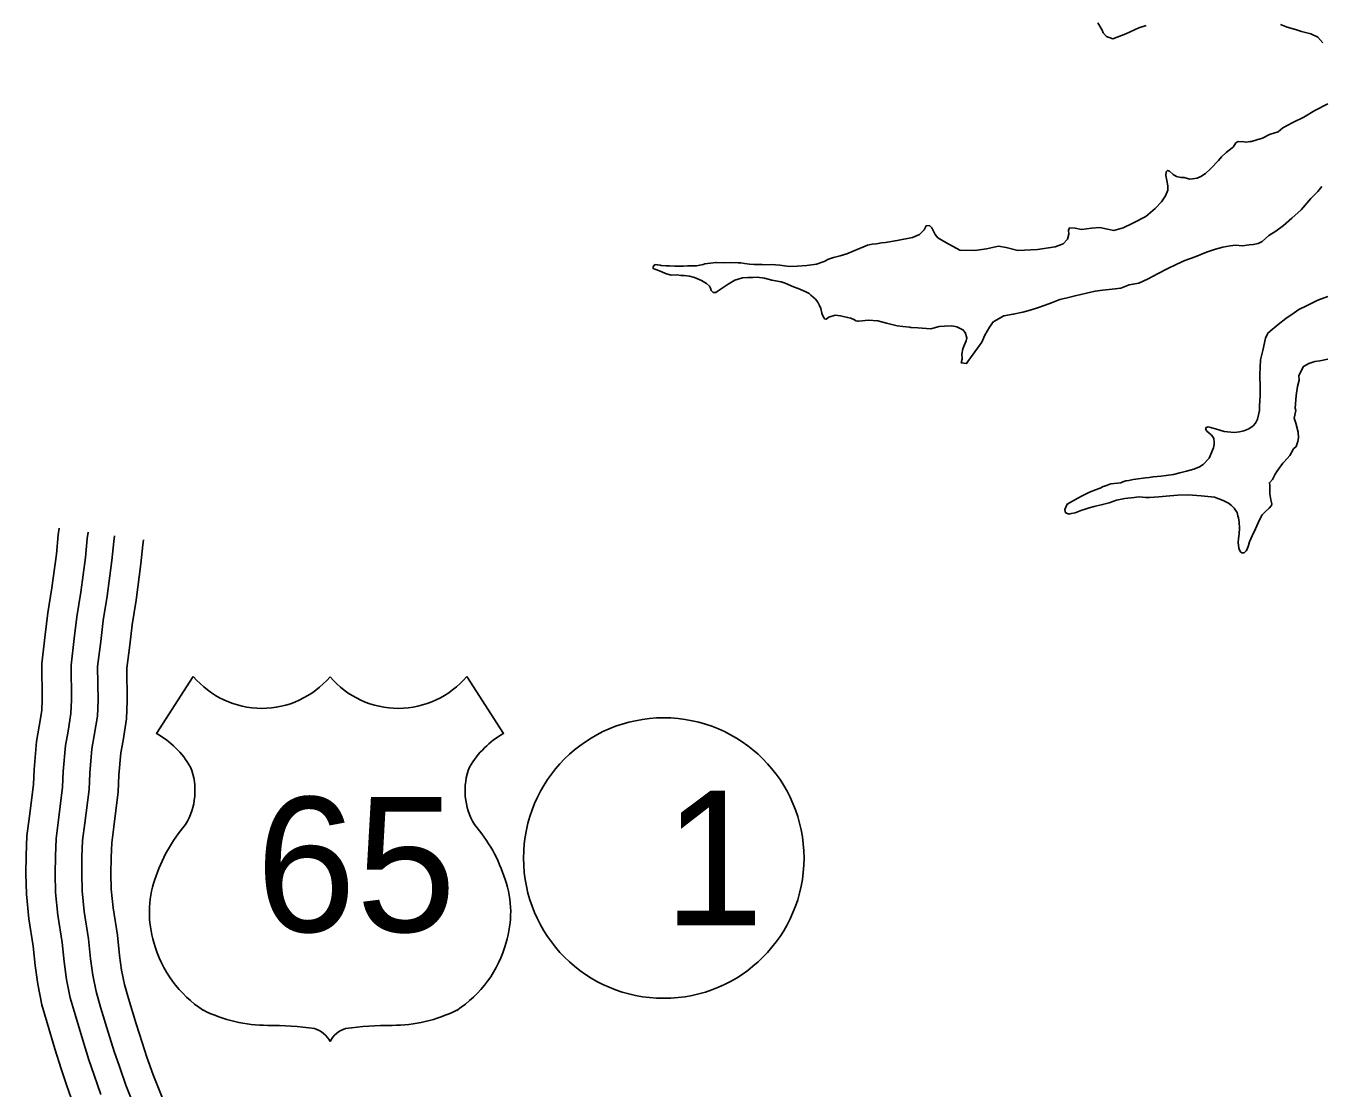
# Model space of a CAD drawing. Extents: x 31699 to 244310, y -8841 to 11474.
# Drawn here: x 146946.5 to 147352.6, y 1369.3 to 1702.5 of the extents above; entities that cross this region are included whole.
import ezdxf

# ---------------------------------------------------------------- set-up
doc = ezdxf.new("R2010")
doc.units = 0
for name, color, linetype in [('B_Logo', 7, 'Continuous'), ('R_Border Notes', 7, 'Continuous'), ('R_Draft', 7, 'Continuous')]:
    doc.layers.add(name, color=color, linetype=linetype)

msp = doc.modelspace()

# ---------------------------------------------------------------- linework, layer by layer
for p, q in [((146999.01, 1498.43), (146987.47, 1480.59)), ((147084.8, 1498.43), (147096.34, 1480.59))]:
    msp.add_line(p, q)
for centre, radius, start, end in [((147020.5, 1516.51), 28.08, 220.075, 319.6701), ((147063.32, 1516.51), 28.08, 220.3299, 319.925), ((146972.39, 1454.68), 29.98, 30.7809, 59.9883), ((147111.42, 1454.68), 29.98, 120.0117, 149.2191), ((146978.99, 1462.59), 20.55, 328.8105, 21.2108), ((147104.82, 1462.59), 20.55, 158.7892, 211.1895), ((147032.73, 1420.46), 47.94, 138.9565, 162.6913), ((147051.08, 1420.46), 47.94, 17.3087, 41.0435), ((147016.9, 1424.39), 31.68, 160.9576, 197.3819), ((147066.91, 1424.39), 31.68, 342.6181, 19.0424), ((147022.06, 1424.48), 36.66, 195.1074, 237.1312), ((147061.75, 1424.48), 36.66, 302.8688, 344.8926), ((147022.74, 1436.03), 47.07, 244.0771, 269.5779), ((147061.07, 1436.03), 47.07, 270.4221, 295.9229), ((147023.83, 1302.75), 86.22, 81.1942, 90.9539), ((147059.98, 1302.75), 86.22, 89.0461, 98.8058), ((147034.61, 1380.05), 8.26, 28.0342, 72.9864), ((147049.2, 1380.05), 8.26, 107.0136, 151.9658)]:
    msp.add_arc(centre, radius, start, end)
at = {"layer": 'B_Logo'}
for points in [[(146956.93, 1544.95), (146956.64, 1542.83), (146956.07, 1536.8), (146954.66, 1526.25), (146953.37, 1518.38), (146952.57, 1511.47), (146951.46, 1502.49), (146951.61, 1491.22), (146951.46, 1487.73), (146950.69, 1482.79), (146949.83, 1478.03), (146949.04, 1469.22), (146948.84, 1464.49), (146947.58, 1454.61), (146946.8, 1448.41), (146946.55, 1442.3), (146946.48, 1436.47), (146946.64, 1430.11), (146947.37, 1422.41), (146948.78, 1413.77), (146949.39, 1407.78), (146950.19, 1401.89), (146951.47, 1395.42), (146953.15, 1389.73), (146955.58, 1381.66), (146957.55, 1375.36), (146959.25, 1370.34), (146961.45, 1364.09)], [(146966.01, 1543.68), (146965.75, 1541.76), (146965.18, 1535.76), (146963.73, 1524.9), (146962.45, 1517.11), (146961.67, 1510.38), (146960.64, 1501.99), (146960.78, 1491.07), (146960.59, 1486.82), (146959.73, 1481.28), (146958.93, 1476.81), (146958.19, 1468.61), (146957.98, 1463.72), (146956.67, 1453.46), (146955.94, 1447.65), (146955.72, 1442.06), (146955.64, 1436.52), (146955.79, 1430.66), (146956.46, 1423.58), (146957.87, 1414.97), (146958.5, 1408.86), (146959.24, 1403.39), (146960.38, 1397.61), (146961.93, 1392.35), (146964.34, 1384.35), (146966.27, 1378.21), (146967.92, 1373.33), (146970.03, 1367.3)], [(146974.27, 1542.54), (146974.03, 1540.8), (146973.46, 1534.82), (146971.97, 1523.67), (146970.71, 1515.95), (146969.94, 1509.39), (146968.98, 1501.54), (146969.12, 1490.94), (146968.9, 1486), (146967.95, 1479.9), (146967.19, 1475.69), (146966.51, 1468.06), (146966.29, 1463.01), (146964.94, 1452.41), (146964.25, 1446.96), (146964.05, 1441.84), (146963.98, 1436.57), (146964.12, 1431.16), (146964.73, 1424.65), (146966.14, 1416.07), (146966.77, 1409.84), (146967.46, 1404.75), (146968.48, 1399.61), (146969.92, 1394.73), (146972.3, 1386.8), (146974.19, 1380.79), (146975.8, 1376.04), (146977.84, 1370.22), (146983.78, 1355.26)], [(146983.35, 1541.27), (146983.13, 1539.74), (146982.57, 1533.78), (146981.04, 1522.33), (146979.79, 1514.68), (146979.04, 1508.3), (146978.15, 1501.04), (146978.29, 1490.79), (146978.03, 1485.09), (146976.99, 1478.39), (146976.29, 1474.47), (146975.66, 1467.46), (146975.44, 1462.24), (146974.04, 1451.25), (146973.4, 1446.2), (146973.21, 1441.59), (146973.15, 1436.63), (146973.27, 1431.71), (146973.83, 1425.83), (146975.23, 1417.28), (146975.88, 1410.92), (146976.51, 1406.26), (146977.39, 1401.8), (146978.7, 1397.35), (146981.07, 1389.49), (146982.91, 1383.63), (146984.46, 1379.03), (146986.43, 1373.43), (146992.35, 1358.51)]]:
    msp.add_lwpolyline(points, dxfattribs=at)
at = {"layer": 'R_Border Notes'}
msp.add_circle((147146.62, 1441.46), 44, dxfattribs=at)
at = {"layer": 'R_Draft'}
for points in [[(147282.79, 1703.54), (147284.19, 1701.17), (147284.48, 1700.38), (147285.52, 1699.21), (147287.54, 1698.47), (147291.62, 1700.06), (147295.69, 1701.98), (147298.01, 1702.65)], [(147340.16, 1702.96), (147342.25, 1702.15), (147344.87, 1701.36), (147346.69, 1700.81), (147349.64, 1700.03), (147351.8, 1699.03), (147353.39, 1697.21)], [(147355.02, 1678.09), (147350.89, 1675.97), (147347.49, 1673.93), (147344.01, 1672.23), (147340.86, 1670.53), (147339.36, 1669.35), (147336.66, 1668.47), (147334.43, 1667.27), (147332.71, 1666.75), (147331.06, 1666.3), (147330.6, 1666.22), (147329.34, 1666.05), (147328.13, 1666.22), (147328, 1666.21), (147326.87, 1666.25), (147326.08, 1665.82), (147325.32, 1664.53), (147324.99, 1664.32), (147323.04, 1662.8), (147321.62, 1661.42), (147320.65, 1660.32), (147318.2, 1657.65), (147316.64, 1656.26), (147315.14, 1655.29), (147313.95, 1654.72), (147312.56, 1654.54), (147311.63, 1654.45), (147309.95, 1654.93), (147308.88, 1654.97), (147307.54, 1655.33), (147306.46, 1655.96), (147305.29, 1657)], [(147305.29, 1657), (147304.69, 1657.18), (147304.23, 1656.77), (147304.14, 1655.63), (147304.45, 1654.04), (147304.77, 1652.31), (147304.74, 1650.97), (147304.06, 1649.22), (147303.23, 1647.92), (147302.78, 1647.31), (147300.78, 1645.25), (147297.86, 1642.76), (147293.59, 1640.5), (147290.77, 1639.21), (147287.86, 1638.32), (147285.85, 1638.73), (147283.44, 1639.26), (147280.78, 1639.05), (147277.66, 1638.69), (147275.65, 1639.03), (147273.92, 1639.18), (147273.6, 1638.5), (147273.71, 1637.17), (147273.29, 1635.62), (147271.93, 1634.18), (147269.43, 1633.17), (147263.93, 1632.34), (147257.74, 1632.09), (147254.05, 1633.05), (147251.64, 1633.38), (147247.87, 1632.6), (147244.22, 1632.03), (147239.49, 1632.16), (147235.15, 1634.57), (147232.64, 1636.09), (147231.81, 1637.14), (147230.75, 1639.18), (147230, 1639.89), (147228.93, 1639.86), (147228.31, 1638.57), (147226.82, 1637.12), (147224.71, 1636.19), (147219.81, 1635.18), (147216.23, 1634.61), (147214.97, 1634.44), (147213.32, 1634.19), (147211.99, 1634.02), (147210.53, 1633.77), (147209.08, 1633.13), (147208.03, 1632.7), (147204.02, 1631.04), (147201.97, 1630.38), (147199.92, 1629.85), (147198.34, 1629.34), (147196.96, 1628.63), (147194.52, 1627.83), (147191.47, 1627.4), (147188.48, 1627.11), (147185.95, 1627.04), (147183.01, 1627.42), (147180.27, 1627.67), (147177.94, 1627.6), (147177.54, 1627.66), (147174.94, 1627.72), (147173.54, 1627.81), (147172, 1627.96), (147170.8, 1628.19), (147170, 1628.24), (147167.46, 1628.3), (147165.33, 1628.23), (147163.2, 1628.3), (147163, 1628.3), (147162.07, 1628.2), (147159.55, 1627.93), (147159.02, 1627.71), (147156.84, 1627.25), (147155.84, 1627.22), (147154.1, 1627.23), (147152.84, 1627.2), (147151.24, 1627.15), (147150.11, 1627.18), (147148.44, 1627.27), (147147.38, 1627.24), (147145.84, 1627.32), (147145.51, 1627.45), (147144.57, 1627.62), (147143.83, 1627.67), (147143.25, 1626.98), (147143.34, 1626.38), (147143.81, 1626.2), (147144.96, 1625.76), (147146.03, 1625.33), (147147.12, 1624.82), (147148.99, 1624.35), (147150.86, 1624.4), (147152, 1624.23), (147153, 1624.2), (147154.67, 1623.98), (147156.28, 1623.56), (147158.44, 1622.69), (147160, 1621.73)], [(147324.31, 1633.52), (147326.04, 1633.71), (147328.17, 1633.57), (147330.3, 1633.83), (147331.56, 1633.94), (147333.08, 1634.25), (147334.33, 1634.89), (147336.47, 1636.75), (147338.63, 1638.09), (147341.04, 1639.89), (147343.7, 1642.24), (147346.62, 1644.8), (147349.65, 1648.43), (147351.85, 1650.56), (147353.13, 1652.2)], [(147160, 1621.73), (147160.96, 1620.83), (147161.24, 1620.3), (147161.46, 1619.57), (147162.15, 1618.86), (147162.95, 1618.88), (147163.66, 1619.44), (147165.3, 1620.42), (147166.8, 1621.53), (147168.96, 1622.73), (147171.34, 1623.47), (147173, 1623.59), (147174.53, 1623.63), (147175.93, 1623.67), (147178.27, 1623.41), (147180.55, 1622.81), (147183.43, 1622.29), (147184.71, 1621.86), (147187.34, 1620.67), (147188.82, 1620.11), (147190.98, 1619.24), (147192.2, 1618.61), (147192.75, 1618.09), (147194.18, 1616.8), (147195.01, 1615.89), (147195.44, 1614.77), (147195.87, 1613.85), (147196.18, 1612.45), (147196.4, 1611.79), (147196.82, 1611), (147197.03, 1610.68), (147197.57, 1610.49), (147198.41, 1611.18), (147200.39, 1611.78), (147202.07, 1611.56), (147204.28, 1611.09), (147205.35, 1610.79), (147206.43, 1610.29), (147206.91, 1610.03), (147207.38, 1609.91), (147207.71, 1609.92), (147208.84, 1610.02), (147210.77, 1610.21), (147213.77, 1609.97), (147216.52, 1609.25), (147219.81, 1608.48), (147221.68, 1608.2), (147223.82, 1608.06), (147224.09, 1607.87), (147226.36, 1607.8), (147230.43, 1607.52), (147231.16, 1607.74), (147233, 1608.27), (147234.67, 1608.38), (147237, 1608.45), (147238.61, 1608.1), (147240.5, 1607.22), (147241.19, 1606.3), (147241.7, 1604.72), (147241.53, 1603.71), (147240.91, 1602.22), (147240.41, 1601.21), (147240.19, 1599.6), (147240.23, 1598.26), (147240.24, 1597.93), (147239.94, 1596.79), (147241.61, 1596.57), (147242.06, 1597.25), (147245.07, 1601.41), (147246.41, 1603.32), (147247.34, 1605.48), (147248.87, 1608), (147250.08, 1609.77), (147250.14, 1609.84), (147253.36, 1611.6), (147256.27, 1612.09), (147259.32, 1612.71), (147261.63, 1613.38), (147263.87, 1614.12), (147266.25, 1614.92), (147268.29, 1615.65), (147270.86, 1616.66), (147273.17, 1617.19), (147275.68, 1617.87), (147279.26, 1618.71), (147281.97, 1619.32), (147284.42, 1619.66), (147287.35, 1619.95), (147290, 1620.29), (147292.63, 1621.31), (147295.68, 1621.86), (147298.57, 1623.22), (147301.79, 1624.85), (147304.61, 1626.27), (147307.56, 1627.82), (147310.13, 1628.9), (147313.35, 1630.13), (147316.91, 1631.5), (147319.74, 1632.52), (147322.06, 1633.12), (147324.31, 1633.52)], [(147354.96, 1617.61), (147351.8, 1616.44), (147348.25, 1614.67), (147345.89, 1613.53), (147344.45, 1612.55), (147341.77, 1610.74), (147339.37, 1608.87), (147337.55, 1607.28), (147336.18, 1606.17), (147335.43, 1604.54), (147334.61, 1600.65), (147333.9, 1597.82), (147333.64, 1593.14), (147333.77, 1588.87), (147333.7, 1586.6), (147333.53, 1583.39), (147333.58, 1581.86), (147332.92, 1579.17), (147332.3, 1577.88), (147331.52, 1577.06), (147330.21, 1576.15), (147328.64, 1575.5), (147327.25, 1575.19), (147325.65, 1575.01), (147323.51, 1575.22), (147322.45, 1575.32), (147320.77, 1575.8), (147320.03, 1575.98), (147319.69, 1576.11), (147318.95, 1576.29), (147318.48, 1576.4), (147318.28, 1576.53), (147317.41, 1576.77), (147316.81, 1576.56), (147316.63, 1576.15), (147317.05, 1575.43), (147317.66, 1574.85), (147318.42, 1574.2), (147319.03, 1573.55), (147319.25, 1573.02), (147319.35, 1571.96), (147319.3, 1571.22), (147319.14, 1570.15)], [(147354.94, 1597.98), (147352.43, 1597.5), (147350.9, 1597.26), (147349.06, 1596.6), (147347.35, 1595.68), (147345.9, 1592.84), (147346.01, 1591.44), (147345.41, 1589.42), (147345.02, 1586.6), (147344.68, 1582.65), (147344.9, 1581.86), (147344.44, 1579.44), (147344.95, 1577.85), (147345.63, 1575.07), (147345.82, 1573.27), (147345.59, 1572.13), (147345.04, 1570.58), (147344.19, 1569.82), (147343.05, 1567.78), (147341.32, 1565.73), (147340.86, 1565.31), (147339.52, 1563.47), (147338.94, 1562.72), (147338.5, 1561.91), (147337.62, 1560.21)], [(147319.14, 1570.15), (147317.77, 1566.97), (147315.83, 1564.91), (147314.72, 1564.21), (147312.94, 1563.42), (147310.63, 1562.82), (147308.58, 1562.29), (147306.6, 1561.77), (147304.27, 1561.43), (147302.68, 1561.25), (147300.15, 1561.11), (147298.9, 1560.87), (147297.77, 1560.71), (147294.72, 1560.28), (147293.92, 1560.19), (147292.53, 1559.95), (147291.6, 1559.79), (147290.68, 1559.49), (147290.02, 1559.21)], [(147337.62, 1560.21), (147336.63, 1559.21), (147336.8, 1558.35), (147336.74, 1556.61), (147336.77, 1555.75), (147337.05, 1553.89), (147337.44, 1552.57), (147337.33, 1552.03), (147336.56, 1551.26), (147335.35, 1550.08), (147334.39, 1549.1), (147333.59, 1547.6), (147332.24, 1544.8), (147331.27, 1542.56), (147330.42, 1540.65), (147330.13, 1539.57), (147329.65, 1538.41), (147329.34, 1537.8), (147328.7, 1537.24), (147328.43, 1537.23), (147327.96, 1537.21), (147327.48, 1537.65), (147327.04, 1538.7), (147326.89, 1540.5), (147326.97, 1541.71), (147327.11, 1543.18), (147327.24, 1544.92), (147327.16, 1546.79), (147326.9, 1548.18), (147326.74, 1548.84), (147326.5, 1549.83), (147326.21, 1550.29), (147325.57, 1551.26), (147324.73, 1552.1), (147323.77, 1552.79), (147322.14, 1553.66), (147319.43, 1554.68), (147315.28, 1555.1), (147311.2, 1555.4), (147307.87, 1555.32), (147305.42, 1555.08), (147301.97, 1554.8), (147299.04, 1554.61), (147297.78, 1554.63), (147295.9, 1554.75), (147294.91, 1554.7), (147294.25, 1554.61), (147291.33, 1554.29), (147288.69, 1553.71), (147286.32, 1552.94), (147284.28, 1552.38), (147281.64, 1551.74), (147280.13, 1551.34), (147278.48, 1550.8), (147277.76, 1550.64), (147275.73, 1549.82), (147274.54, 1549.57), (147274.01, 1549.41), (147273.81, 1549.4), (147273, 1549.64), (147272.66, 1549.82), (147272.42, 1550.81), (147273.15, 1552.51), (147276.53, 1554.33), (147277.9, 1555.12), (147279.99, 1556.14), (147281.76, 1556.88), (147283.59, 1557.56), (147284.51, 1558), (147285.62, 1558.38), (147285.75, 1558.46), (147286.94, 1558.84), (147290.02, 1559.21)]]:
    msp.add_lwpolyline(points, dxfattribs=at)

# ---------------------------------------------------------------- texts
msp.add_text('65', height=42.24).set_placement((147018.64, 1418.33))
at = {"layer": 'R_Border Notes'}
msp.add_text('1', height=42.24, dxfattribs=at).set_placement((147146.62, 1420.34))

doc.saveas('drawing.dxf')
